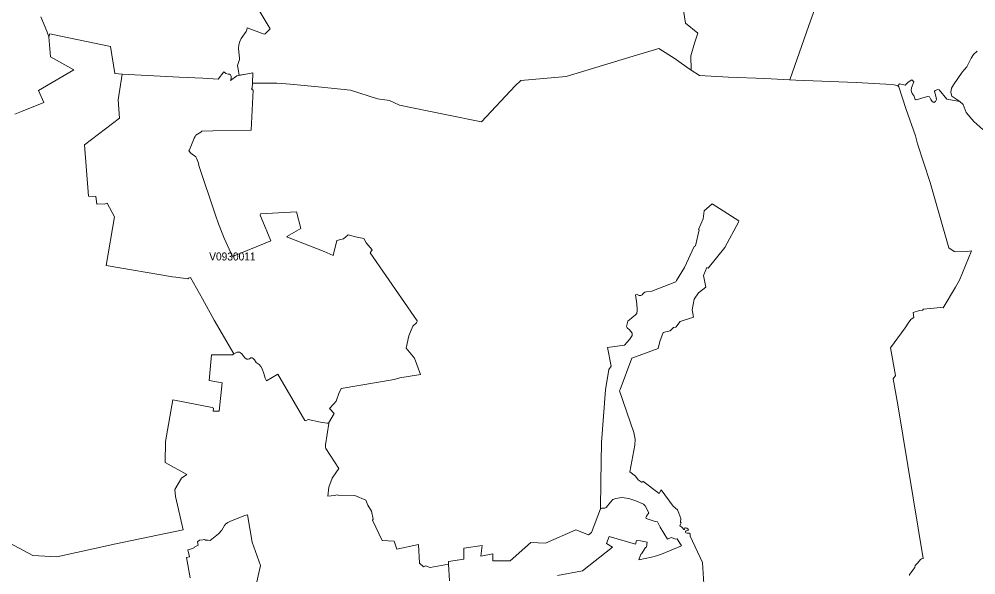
# Model space of a CAD drawing. Extents: x 369010 to 735936, y 6377141 to 6616555.
# Drawn here: x 561271 to 573220, y 6503712 to 6510651 of the extents above; entities that cross this region are included whole.
import ezdxf
from ezdxf.enums import TextEntityAlignment as Align

# ---------------------------------------------------------------- set-up
doc = ezdxf.new("R2010")
doc.units = 0
doc.header["$LTSCALE"] = 40
doc.layers.add('3', color=7, linetype='Continuous', lineweight=13)
doc.layers.add('4', color=7, linetype='Continuous')

msp = doc.modelspace()

# ---------------------------------------------------------------- linework, layer by layer
at = {"layer": '3'}
for points in [[(564229.45, 6510820.72), (564407.37, 6510531.09), (564342.16, 6510465.71), (564331.07, 6510464.88), (564131.31, 6510538.86), (564119.39, 6510540.69), (564114.26, 6510516.03), (564108.3, 6510498.15), (564043.1, 6510408.12), (564028.2, 6510373.53), (564014.63, 6510331.98), (564012.15, 6510286.97), (564012.97, 6510243.61), (564022.24, 6510164.66), (564022.57, 6510145.3), (563996.26, 6510073.96), (564009, 6510000.81), (564019.43, 6509950), (564127.83, 6509969.53), (564188.57, 6509980.12), (564183.61, 6509852.19), (564487.31, 6509851.2), (564655.46, 6509841.1), (565046.38, 6509800.55), (565408.01, 6509764.64), (565747.62, 6509654.41), (565897.24, 6509635.05), (566020.21, 6509575.96), (566590.37, 6509462.26), (567044.51, 6509370.24), (567467.87, 6509816.77), (567538.21, 6509884.13), (568102.08, 6509936.76), (568941.02, 6510188.33), (569261.77, 6510283.82), (569466, 6510155.06), (569511.84, 6510121.46), (569608, 6510052.12), (569665.76, 6510015.38), (569658.65, 6510192.96), (569707.64, 6510349.2), (569747.19, 6510477.63), (569591.62, 6510601.43), (569538.49, 6510952.29)], [(569538.49, 6510952.29), (569591.62, 6510601.43), (569747.19, 6510477.63), (569707.64, 6510349.2), (569658.65, 6510192.96), (569665.76, 6510015.38), (569768.38, 6509946.86), (570130.66, 6509928.49), (570583.32, 6509910.28), (570895.95, 6509892.9), (571132.13, 6510570.48), (571209.42, 6510779.01)], [(563918.31, 6509937.59), (563918.31, 6509909.62), (563910.36, 6509885.62), (563989.14, 6509944.54), (564019.43, 6509950), (564009, 6510000.81), (563996.26, 6510073.96), (564022.57, 6510145.3), (564022.24, 6510164.66), (564012.97, 6510243.61), (564012.15, 6510286.97), (564014.63, 6510331.98), (564028.2, 6510373.53), (564043.1, 6510408.12), (564108.3, 6510498.15), (564114.26, 6510516.03), (564119.39, 6510540.69), (564131.31, 6510538.86), (564331.07, 6510464.88), (564342.16, 6510465.71), (564407.37, 6510531.09), (564229.45, 6510820.72)], [(571209.42, 6510779.01), (571132.13, 6510570.48)], [(561218.11, 6509465.07), (561301.52, 6509496.52), (561581.22, 6509608.57), (561514.36, 6509759.34), (561953.28, 6510019.51), (561661.99, 6510179.89), (561640.97, 6510431.29), (561616.48, 6510502.29), (561543.49, 6510681.36)], [(561543.49, 6510681.36), (561616.48, 6510502.29), (561640.97, 6510431.29), (561654.54, 6510467.86), (561792.74, 6510439.4), (562412.05, 6510308.65), (562467, 6509973.5), (562555.71, 6509964.9), (563268.87, 6509928.16), (563565.12, 6509914.09), (563756.77, 6509902.67), (563828.6, 6509994.03), (563854.42, 6509973.5), (563880.41, 6509964.57), (563898.28, 6509963.57), (563911.35, 6509957.61), (563918.31, 6509937.59)], [(571132.13, 6510570.48), (570895.95, 6509892.9), (570971.92, 6509888.6), (571723.64, 6509858.15), (572097.18, 6509839.28), (572199.46, 6509832.66), (572245.14, 6509820.41), (572266.16, 6509842.59), (572337.16, 6509828.19), (572374.4, 6509863.77), (572418.76, 6509894.23), (572444.74, 6509868.24), (572416.44, 6509795.42), (572413.63, 6509760.66), (572423.39, 6509724.59), (572448.88, 6509687.35), (572459.47, 6509654.58), (572474.37, 6509645.14), (572616.53, 6509685.03), (572642.02, 6509680.73), (572658.08, 6509646.3), (572674.79, 6509623.46), (572695.31, 6509611.88), (572717.49, 6509623.96), (572726.43, 6509647.96), (572721.46, 6509687.35), (572704.25, 6509746.1), (572712.53, 6509760), (572743.64, 6509771.75), (572759.69, 6509768.44), (572856.35, 6509650.6), (573018.71, 6509621.81), (572968.23, 6509654.25), (572918.74, 6509690.33), (572906.17, 6509737), (572916.92, 6509787.48), (572939.43, 6509830.67), (573050.15, 6509988.23), (573108.41, 6510055.43), (573163.19, 6510165.16), (573190.17, 6510211.17), (573234.36, 6510249.73)], [(561024.63, 6504174.08), (561441.04, 6503955.61), (561742.59, 6503938.57), (562477.76, 6504099.1), (563318.35, 6504275.37), (563224.18, 6504691.44), (563213.76, 6504778.17), (563297.83, 6504918.02), (563366.02, 6504965.02), (563096.08, 6505116.29), (563097.74, 6505375.64), (563190.58, 6505898.46), (563683.62, 6505803.96), (563699.84, 6505791.88), (563693.39, 6505756.63), (563769.35, 6505754.81), (563807.58, 6506110.81), (563643.9, 6506139.77), (563674.52, 6506459.52), (563934.03, 6506461.51), (563953.39, 6506471.94), (563706.63, 6506892.65), (563562.8, 6507159.77), (563411.04, 6507423.25), (563385.22, 6507417.79), (563376.11, 6507408.85), (563228.82, 6507430.53), (563187.77, 6507432.69), (562358.43, 6507573.03), (562461.37, 6508182.42), (562370.68, 6508355.04), (562332.61, 6508341.3), (562252.18, 6508344.78), (562240.76, 6508340.48), (562230.16, 6508435.14), (562137.98, 6508440.44), (562086.34, 6509079.62), (562526.25, 6509415.26), (562506.89, 6509643.82), (562555.71, 6509964.9), (562467, 6509973.5), (562412.05, 6510308.65), (561792.74, 6510439.4)], [(561640.97, 6510431.29), (561661.99, 6510179.89), (561953.28, 6510019.51), (561514.36, 6509759.34), (561581.22, 6509608.57), (561301.52, 6509496.52), (561218.11, 6509465.07)], [(561792.74, 6510439.4), (561654.54, 6510467.86), (561640.97, 6510431.29)], [(572335.34, 6506797.15), (572382.01, 6506866.83), (572413.29, 6506904.73), (572446.06, 6506924.92), (572435.64, 6506987.81), (572516.57, 6507011.31), (572554.8, 6507016.61), (572563.9, 6507028.53), (572779.39, 6507049.38), (572810.84, 6507048.05), (572966.74, 6507303.1), (573015.23, 6507392.63), (573167.17, 6507757.57), (573109.57, 6507751.78), (572970.55, 6507746.48), (572950.19, 6507750.45), (572882.83, 6507796.3), (572650.96, 6508609.92), (572491.08, 6509093.52), (572464.27, 6509194.31), (572346.43, 6509534.26), (572255.9, 6509805.52), (572245.14, 6509820.41), (572199.46, 6509832.66), (572097.18, 6509839.28), (571723.64, 6509858.15), (570971.92, 6509888.6), (570583.32, 6509910.28), (570130.66, 6509928.49), (569768.38, 6509946.86), (569665.76, 6510015.38), (569608, 6510052.12), (569511.84, 6510121.46), (569466, 6510155.06), (569261.77, 6510283.82), (568941.02, 6510188.33), (568102.08, 6509936.76), (567538.21, 6509884.13), (567467.87, 6509816.77), (567044.51, 6509370.24), (566590.37, 6509462.26), (566020.21, 6509575.96), (565897.24, 6509635.05), (565747.62, 6509654.41), (565408.01, 6509764.64), (565046.38, 6509800.55), (564655.46, 6509841.1), (564487.31, 6509851.2), (564183.61, 6509852.19)], [(573234.36, 6510249.73), (573190.17, 6510211.17), (573163.19, 6510165.16), (573108.41, 6510055.43), (573050.15, 6509988.23), (572939.43, 6509830.67), (572916.92, 6509787.48), (572906.17, 6509737), (572918.74, 6509690.33), (572968.23, 6509654.25), (573018.71, 6509621.81)], [(562555.71, 6509964.9), (562506.89, 6509643.82), (562526.25, 6509415.26), (562086.34, 6509079.62), (562137.98, 6508440.44), (562230.16, 6508435.14), (562240.76, 6508340.48), (562252.18, 6508344.78), (562332.61, 6508341.3), (562370.68, 6508355.04), (562461.37, 6508182.42), (562358.43, 6507573.03), (563187.77, 6507432.69), (563228.82, 6507430.53), (563376.11, 6507408.85), (563385.22, 6507417.79), (563411.04, 6507423.25), (563562.8, 6507159.77), (563706.63, 6506892.65), (563953.39, 6506471.94), (563962.16, 6506476.07), (563992.45, 6506494.11), (564021.08, 6506492.13), (564036.81, 6506484.84), (564053.69, 6506470.28), (564073.22, 6506443.47), (564094.07, 6506417.98), (564114.59, 6506405.4), (564132.47, 6506404.08), (564149.85, 6506410.37), (564164.08, 6506420.3), (564180.46, 6506422.12), (564195.69, 6506415.66), (564212.08, 6506397.46), (564233.26, 6506363.53), (564266.86, 6506339.37), (564290.69, 6506313.71), (564305.09, 6506286.07), (564324.95, 6506225.5), (564345.14, 6506167.57), (564362.02, 6506133.31), (564503.36, 6506218.55), (564839, 6505640.94), (564849.76, 6505635.15), (564880.05, 6505651.7), (565035.29, 6505620.75), (565117.05, 6505608), (565134.26, 6505607.67), (565204.27, 6505728.82), (565146.18, 6505788.4), (565201.62, 6505847.16), (565229.43, 6505881.58), (565235.88, 6505892.67), (565265.18, 6505975.09), (565293.97, 6506039.14), (565953.84, 6506149.7), (566025.83, 6506170.72), (566282.03, 6506215.9), (566207.89, 6506419.8), (566105.61, 6506544.76), (566138.71, 6506696.36), (566188.36, 6506816.68), (566235.36, 6506860.54), (566241.98, 6506874.28), (566241.32, 6506883.38), (565653.78, 6507731.09), (565679.27, 6507769.65), (565604.46, 6507856.04), (565575.17, 6507910.33), (565494.73, 6507930.69), (565472.22, 6507933.34), (565381.36, 6507956.84), (565322.44, 6507908.84), (565237.37, 6507885.84), (565191.86, 6507701.46), (565080.81, 6507748.63), (564622.69, 6507929.53), (564615.57, 6507937.8), (564790.84, 6508034.95), (564733.91, 6508246.3), (564283.41, 6508219.82), (564282.75, 6508204.27), (564294.17, 6508175.14), (564415.98, 6507884.35), (563934.36, 6507687.89), (563833.4, 6507916.95), (563762.4, 6508096.69), (563724.5, 6508202.61), (563514.48, 6508823.42), (563512.49, 6508851.55), (563486.51, 6508915.77), (563477.07, 6508930), (563414.68, 6508977), (563391.18, 6509007.95), (563400.28, 6509019.7), (563455.23, 6509163.36), (563467.31, 6509187.03), (563479.39, 6509204.08), (563499.58, 6509216.65), (563538.64, 6509238.83)], [(563538.64, 6509238.83), (563553.2, 6509250.58), (563689.58, 6509254.88), (564170.04, 6509263.33), (564193.21, 6509765.13), (564174.34, 6509777.88), (564179.31, 6509787.97), (564183.61, 6509852.19), (564188.57, 6509980.12), (564127.83, 6509969.53), (563989.14, 6509944.54), (563910.36, 6509885.62), (563918.31, 6509909.62), (563918.31, 6509937.59), (563911.35, 6509957.61), (563898.28, 6509963.57), (563880.41, 6509964.57), (563854.42, 6509973.5), (563828.6, 6509994.03), (563756.77, 6509902.67), (563565.12, 6509914.09), (563268.87, 6509928.16), (562555.71, 6509964.9)], [(572423.39, 6509724.59), (572413.63, 6509760.66), (572416.44, 6509795.42), (572444.74, 6509868.24), (572418.76, 6509894.23), (572374.4, 6509863.77), (572337.16, 6509828.19), (572266.16, 6509842.59), (572245.14, 6509820.41)], [(564183.61, 6509852.19), (564179.31, 6509787.97), (564174.34, 6509777.88), (564193.21, 6509765.13), (564170.04, 6509263.33), (563689.58, 6509254.88), (563553.2, 6509250.58), (563538.64, 6509238.83), (563499.58, 6509216.65), (563479.39, 6509204.08), (563467.31, 6509187.03), (563455.23, 6509163.36), (563400.28, 6509019.7), (563391.18, 6509007.95), (563414.68, 6508977), (563477.07, 6508930), (563486.51, 6508915.77), (563512.49, 6508851.55), (563514.48, 6508823.42), (563724.5, 6508202.61), (563762.4, 6508096.69), (563833.4, 6507916.95), (563934.36, 6507687.89), (564415.98, 6507884.35), (564294.17, 6508175.14), (564282.75, 6508204.27), (564283.41, 6508219.82), (564733.91, 6508246.3), (564790.84, 6508034.95), (564615.57, 6507937.8), (564622.69, 6507929.53), (565080.81, 6507748.63), (565191.86, 6507701.46), (565237.37, 6507885.84), (565322.44, 6507908.84), (565381.36, 6507956.84), (565472.22, 6507933.34), (565494.73, 6507930.69), (565575.17, 6507910.33), (565604.46, 6507856.04), (565679.27, 6507769.65), (565653.78, 6507731.09), (566241.32, 6506883.38), (566241.98, 6506874.28), (566235.36, 6506860.54), (566188.36, 6506816.68), (566138.71, 6506696.36), (566105.61, 6506544.76), (566207.89, 6506419.8), (566282.03, 6506215.9), (566025.83, 6506170.72), (565953.84, 6506149.7), (565293.97, 6506039.14), (565265.18, 6505975.09), (565235.88, 6505892.67), (565229.43, 6505881.58), (565201.62, 6505847.16), (565146.18, 6505788.4), (565204.27, 6505728.82), (565134.26, 6505607.67), (565136.75, 6505601.05), (565095.2, 6505333.76), (565095.2, 6505307.61), (565102.32, 6505289.41), (565264.35, 6505038.67), (565179.61, 6504917.52), (565138.73, 6504805.97), (565127.81, 6504693.1), (565211.22, 6504703.03), (565243.17, 6504712.96), (565256.9, 6504708.99), (565462.46, 6504702.37), (565599.33, 6504642.78), (565624.98, 6504581.88), (565670.5, 6504508.23), (565691.35, 6504405.78), (565685.56, 6504393.37), (565803.23, 6504140.65), (565956.32, 6504134.19), (565988.93, 6504035.05), (566259.03, 6504090.17), (566269.95, 6503859.45), (566320.76, 6503810.63), (566345.59, 6503824.86), (566404.01, 6503805.83), (566635.05, 6503844.72), (566633.4, 6503877), (566825.55, 6503909.6), (566825.22, 6504044.65), (567052.29, 6504078.75), (567035.74, 6503946.01), (567185.52, 6503973.49), (567186.18, 6503887.42), (567403.32, 6503885.44), (567659.69, 6504114.83), (567846.87, 6504109.7), (568222.07, 6504276.19), (568381.62, 6504213.47), (568418.03, 6504241.6), (568530.41, 6504535.37)], [(572245.14, 6509820.41), (572255.9, 6509805.52), (572346.43, 6509534.26), (572464.27, 6509194.31), (572491.08, 6509093.52), (572650.96, 6508609.92), (572882.83, 6507796.3), (572950.19, 6507750.45), (572970.55, 6507746.48), (573109.57, 6507751.78), (573167.17, 6507757.57), (573015.23, 6507392.63), (572966.74, 6507303.1), (572810.84, 6507048.05), (572779.39, 6507049.38), (572563.9, 6507028.53), (572554.8, 6507016.61), (572516.57, 6507011.31), (572435.64, 6506987.81), (572446.06, 6506924.92), (572413.29, 6506904.73), (572382.01, 6506866.83), (572335.34, 6506797.15), (572154.45, 6506544.92), (572216.01, 6506202.33), (572187.38, 6506160.46), (572244.32, 6505835.41), (572561.26, 6503915.23), (572542.39, 6503911.42), (572527.33, 6503902.15), (572491.91, 6503859.79), (572463.94, 6503830.33), (572458.97, 6503804.51), (572389.13, 6503714.8), (572389.13, 6503705.04)], [(573307.68, 6509271.27), (573195.47, 6509374.54), (573100.63, 6509483.78), (573060.25, 6509585.73), (573018.71, 6509621.81), (572856.35, 6509650.6), (572759.69, 6509768.44), (572743.64, 6509771.75), (572712.53, 6509760), (572704.25, 6509746.1), (572721.46, 6509687.35), (572726.43, 6509647.96), (572717.49, 6509623.96), (572695.31, 6509611.88), (572674.79, 6509623.46), (572658.08, 6509646.3), (572642.02, 6509680.73), (572616.53, 6509685.03), (572474.37, 6509645.14), (572459.47, 6509654.58), (572448.88, 6509687.35), (572423.39, 6509724.59)], [(573018.71, 6509621.81), (573060.25, 6509585.73), (573100.63, 6509483.78), (573195.47, 6509374.54), (573307.68, 6509271.27)], [(568530.41, 6504535.37), (568535.87, 6504873.17), (568545.14, 6505363.89), (568593.79, 6506021.43), (568635.33, 6506276.31), (568663.31, 6506316.86), (568619.12, 6506549.56), (568832.45, 6506580.84), (568895.84, 6506651.51), (568927.95, 6506700), (568925.79, 6506730.12), (568894.35, 6506770.17), (568864.23, 6506796.32), (568857.77, 6506812.05), (568874.82, 6506878.74), (568894.35, 6506898.27), (568922.48, 6506921.28), (568970.98, 6506957.69), (568984.71, 6506977.38), (568990.67, 6507011.31), (568991.33, 6507024.39), (568986.04, 6507096.38), (568969.49, 6507206.94), (568996.3, 6507213.56), (569003.58, 6507206.28), (569014.01, 6507202.3), (569034.86, 6507201.15), (569051.91, 6507209.59), (569070.28, 6507228.62), (569087.33, 6507241.69), (569104.21, 6507246.82), (569173.39, 6507256.09), (569471.3, 6507373.1), (569480.56, 6507389.49), (569579.7, 6507550.86), (569701.02, 6507811.52), (569718.06, 6507822.61), (569765.4, 6508021.55), (569756.79, 6508024.86), (569812.23, 6508158.92), (569828.62, 6508256.4), (569925.6, 6508346.93), (570260.58, 6508132.93), (570255.95, 6508117.21), (570085.98, 6507801.43), (569878.27, 6507542.75), (569869.17, 6507545.39), (569860.06, 6507550.52), (569820.18, 6507448.57), (569846.82, 6507303.1), (569756.62, 6507232.43), (569701.51, 6507152.98), (569678.34, 6507022.24), (569691.42, 6506929.39), (569526.24, 6506876.92), (569473.94, 6506806.92), (569443.16, 6506802.45), (569402.61, 6506761.07), (569313.24, 6506737.07), (569270.87, 6506624.36), (569250.68, 6506540.62), (568924.64, 6506417.32), (568778.66, 6506028.05), (568768.23, 6506011.67), (568950.12, 6505488.51), (568963.86, 6505406.75), (568961.38, 6505332.94), (568896.67, 6504999.61), (568969.32, 6504946.48), (569003.42, 6504898.49), (569053.23, 6504867.04), (569061.01, 6504880.12), (569266.57, 6504726.36), (569289.41, 6504772.21), (569438.86, 6504571.29), (569491.82, 6504525.61), (569512.18, 6504483.07), (569535.01, 6504417.04), (569532.37, 6504371.36), (569537.66, 6504360.77), (569529.22, 6504345.71), (569522.6, 6504324.85), (569546.1, 6504307.8), (569555.54, 6504299.7), (569573.08, 6504276.69), (569579.7, 6504279.34), (569585.49, 6504300.36), (569594.1, 6504301.02), (569611.81, 6504295.72), (569627.37, 6504283.97), (569632, 6504274.21), (569624.88, 6504268.25), (569601.22, 6504261.13), (569595.42, 6504255.17), (569594.1, 6504246.73), (569597.41, 6504236.8), (569615.62, 6504234.16), (569639.12, 6504234.16), (569649.71, 6504222.4), (569651.69, 6504194.93)], [(569821.83, 6503599.78), (569804.62, 6503866.74), (569651.69, 6504194.93), (569649.71, 6504222.4), (569639.12, 6504234.16), (569615.62, 6504234.16), (569597.41, 6504236.8), (569594.1, 6504246.73), (569595.42, 6504255.17), (569601.22, 6504261.13), (569624.88, 6504268.25), (569632, 6504274.21), (569627.37, 6504283.97), (569611.81, 6504295.72), (569594.1, 6504301.02), (569585.49, 6504300.36), (569579.7, 6504279.34), (569573.08, 6504276.69), (569555.54, 6504299.7), (569546.1, 6504307.8), (569522.6, 6504324.85), (569529.22, 6504345.71), (569537.66, 6504360.77), (569532.37, 6504371.36), (569535.01, 6504417.04), (569512.18, 6504483.07), (569491.82, 6504525.61), (569438.86, 6504571.29), (569289.41, 6504772.21), (569266.57, 6504726.36), (569061.01, 6504880.12), (569053.23, 6504867.04), (569003.42, 6504898.49), (568969.32, 6504946.48), (568896.67, 6504999.61), (568961.38, 6505332.94), (568963.86, 6505406.75), (568950.12, 6505488.51), (568768.23, 6506011.67), (568778.66, 6506028.05), (568924.64, 6506417.32), (569250.68, 6506540.62), (569270.87, 6506624.36), (569313.24, 6506737.07), (569402.61, 6506761.07), (569443.16, 6506802.45), (569473.94, 6506806.92), (569526.24, 6506876.92), (569691.42, 6506929.39), (569678.34, 6507022.24), (569701.51, 6507152.98), (569756.62, 6507232.43), (569846.82, 6507303.1), (569820.18, 6507448.57), (569860.06, 6507550.52), (569869.17, 6507545.39), (569878.27, 6507542.75), (570085.98, 6507801.43), (570255.95, 6508117.21), (570260.58, 6508132.93), (569925.6, 6508346.93), (569828.62, 6508256.4), (569812.23, 6508158.92), (569756.79, 6508024.86), (569765.4, 6508021.55), (569718.06, 6507822.61), (569701.02, 6507811.52), (569579.7, 6507550.86), (569480.56, 6507389.49), (569471.3, 6507373.1), (569173.39, 6507256.09), (569104.21, 6507246.82), (569087.33, 6507241.69), (569070.28, 6507228.62), (569051.91, 6507209.59), (569034.86, 6507201.15), (569014.01, 6507202.3), (569003.58, 6507206.28), (568996.3, 6507213.56), (568969.49, 6507206.94)], [(568969.49, 6507206.94), (568986.04, 6507096.38), (568991.33, 6507024.39), (568990.67, 6507011.31), (568984.71, 6506977.38), (568970.98, 6506957.69), (568922.48, 6506921.28), (568894.35, 6506898.27), (568874.82, 6506878.74), (568857.77, 6506812.05), (568864.23, 6506796.32), (568894.35, 6506770.17), (568925.79, 6506730.12), (568927.95, 6506700), (568895.84, 6506651.51), (568832.45, 6506580.84), (568619.12, 6506549.56), (568663.31, 6506316.86), (568635.33, 6506276.31), (568593.79, 6506021.43), (568545.14, 6505363.89), (568535.87, 6504873.17), (568530.41, 6504535.37), (568547.45, 6504544.48), (568584.53, 6504544.48), (568601.57, 6504553.08), (568655.03, 6504620.61), (568686.97, 6504651.89), (568722.89, 6504667.44), (568773.7, 6504674.73), (568799.35, 6504679.2), (568885.41, 6504665.62), (568973.29, 6504634.84), (569068.29, 6504596.61), (569089.15, 6504575.09), (569137.31, 6504486.38), (569105.53, 6504445.67), (569098.42, 6504426.8), (569101.06, 6504414.39), (569177.36, 6504392.21), (569200.03, 6504383.11), (569244.39, 6504373.01), (569277.66, 6504307.8), (569368.68, 6504159.18), (569414.2, 6504180.04), (569471.63, 6504158.52), (569488.18, 6504161.83), (569542.96, 6504076.26), (569293.05, 6503970.34), (569231.81, 6503950.81), (569167.26, 6503932.61), (569012.02, 6503898.35), (569033.54, 6503970.67), (569043.3, 6503972.66), (569094.94, 6504054.91), (569106.52, 6504059.55), (569115.13, 6504120.79), (569030.39, 6504135.85), (568979.42, 6504140.81), (568967.67, 6504094.47), (568640.96, 6504191.95), (568608.03, 6504104.07), (568682.34, 6504058.39), (568306.48, 6503762.3), (567995.66, 6503704.21)], [(572389.13, 6503705.04), (572389.13, 6503714.8), (572458.97, 6503804.51), (572463.94, 6503830.33), (572491.91, 6503859.79), (572527.33, 6503902.15), (572542.39, 6503911.42), (572561.26, 6503915.23), (572244.32, 6505835.41), (572187.38, 6506160.46), (572216.01, 6506202.33), (572154.45, 6506544.92), (572335.34, 6506797.15)], [(563953.39, 6506471.94), (563934.03, 6506461.51), (563674.52, 6506459.52), (563643.9, 6506139.77), (563807.58, 6506110.81), (563769.35, 6505754.81), (563693.39, 6505756.63), (563699.84, 6505791.88), (563683.62, 6505803.96), (563190.58, 6505898.46), (563097.74, 6505375.64), (563096.08, 6505116.29), (563366.02, 6504965.02), (563297.83, 6504918.02), (563213.76, 6504778.17), (563224.18, 6504691.44), (563318.35, 6504275.37), (562477.76, 6504099.1), (561742.59, 6503938.57), (561441.04, 6503955.61), (561024.63, 6504174.08)], [(564094.07, 6506417.98), (564073.22, 6506443.47), (564053.69, 6506470.28), (564036.81, 6506484.84), (564021.08, 6506492.13), (563992.45, 6506494.11), (563962.16, 6506476.07), (563953.39, 6506471.94)], [(566646.47, 6503636.69), (566635.05, 6503844.72), (566404.01, 6503805.83), (566345.59, 6503824.86), (566320.76, 6503810.63), (566269.95, 6503859.45), (566259.03, 6504090.17), (565988.93, 6504035.05), (565956.32, 6504134.19), (565803.23, 6504140.65), (565685.56, 6504393.37), (565691.35, 6504405.78), (565670.5, 6504508.23), (565624.98, 6504581.88), (565599.33, 6504642.78), (565462.46, 6504702.37), (565256.9, 6504708.99), (565243.17, 6504712.96), (565211.22, 6504703.03), (565127.81, 6504693.1), (565138.73, 6504805.97), (565179.61, 6504917.52), (565264.35, 6505038.67), (565102.32, 6505289.41), (565095.2, 6505307.61), (565095.2, 6505333.76), (565136.75, 6505601.05), (565134.26, 6505607.67), (565117.05, 6505608), (565035.29, 6505620.75), (564880.05, 6505651.7), (564849.76, 6505635.15), (564839, 6505640.94), (564503.36, 6506218.55), (564362.02, 6506133.31), (564345.14, 6506167.57), (564324.95, 6506225.5), (564305.09, 6506286.07), (564290.69, 6506313.71), (564266.86, 6506339.37), (564233.26, 6506363.53), (564212.08, 6506397.46), (564195.69, 6506415.66), (564180.46, 6506422.12), (564164.08, 6506420.3), (564149.85, 6506410.37), (564132.47, 6506404.08), (564114.59, 6506405.4), (564094.07, 6506417.98)], [(568640.96, 6504191.95), (568967.67, 6504094.47), (568979.42, 6504140.81), (569030.39, 6504135.85), (569115.13, 6504120.79), (569106.52, 6504059.55), (569094.94, 6504054.91), (569043.3, 6503972.66), (569033.54, 6503970.67), (569012.02, 6503898.35), (569167.26, 6503932.61), (569231.81, 6503950.81), (569293.05, 6503970.34), (569542.96, 6504076.26), (569488.18, 6504161.83), (569471.63, 6504158.52), (569414.2, 6504180.04), (569368.68, 6504159.18), (569277.66, 6504307.8), (569244.39, 6504373.01), (569200.03, 6504383.11), (569177.36, 6504392.21), (569101.06, 6504414.39), (569098.42, 6504426.8), (569105.53, 6504445.67), (569137.31, 6504486.38), (569089.15, 6504575.09), (569068.29, 6504596.61), (568973.29, 6504634.84), (568885.41, 6504665.62), (568799.35, 6504679.2), (568773.7, 6504674.73), (568722.89, 6504667.44), (568686.97, 6504651.89), (568655.03, 6504620.61), (568601.57, 6504553.08), (568584.53, 6504544.48), (568547.45, 6504544.48), (568530.41, 6504535.37)], [(568530.41, 6504535.37), (568418.03, 6504241.6), (568381.62, 6504213.47), (568222.07, 6504276.19), (567846.87, 6504109.7), (567659.69, 6504114.83), (567403.32, 6503885.44), (567186.18, 6503887.42), (567185.52, 6503973.49), (567035.74, 6503946.01), (567052.29, 6504078.75), (566825.22, 6504044.65), (566825.55, 6503909.6), (566633.4, 6503877), (566635.05, 6503844.72), (566646.47, 6503636.69)], [(563408.55, 6503674.92), (563360.23, 6503926.98), (563397.3, 6503935.75), (563376.45, 6504024.96), (563422.29, 6504038.2), (563450.92, 6504048.29), (563460.69, 6504052.93), (563463.34, 6504064.02), (563507.52, 6504083.22), (563497.76, 6504123.27), (563522.25, 6504143.46), (563564.95, 6504151.4), (563584.15, 6504153.06), (563596.9, 6504146.6), (563633.64, 6504146.27), (563654.82, 6504140.98), (563759.75, 6504226.38), (563802.45, 6504271.06), (563835.72, 6504329.82), (563847.47, 6504344.22), (563877.76, 6504366.06), (563909.7, 6504383.61), (564089.77, 6504451.79), (564123.7, 6504461.89), (564181.29, 6504118.8), (564287.05, 6503829.17), (564227.96, 6503572.64)], [(564227.96, 6503572.64), (564287.05, 6503829.17), (564181.29, 6504118.8), (564123.7, 6504461.89), (564089.77, 6504451.79), (563909.7, 6504383.61), (563877.76, 6504366.06), (563847.47, 6504344.22), (563835.72, 6504329.82), (563802.45, 6504271.06), (563759.75, 6504226.38), (563654.82, 6504140.98), (563633.64, 6504146.27), (563596.9, 6504146.6), (563584.15, 6504153.06), (563564.95, 6504151.4), (563522.25, 6504143.46), (563497.76, 6504123.27), (563507.52, 6504083.22), (563463.34, 6504064.02), (563460.69, 6504052.93), (563450.92, 6504048.29), (563422.29, 6504038.2), (563376.45, 6504024.96), (563397.3, 6503935.75), (563360.23, 6503926.98), (563408.55, 6503674.92)], [(567995.66, 6503704.21), (568306.48, 6503762.3), (568682.34, 6504058.39), (568608.03, 6504104.07), (568640.96, 6504191.95)], [(569651.69, 6504194.93), (569804.62, 6503866.74), (569821.83, 6503599.78)]]:
    msp.add_lwpolyline(points, dxfattribs=at)

# ---------------------------------------------------------------- texts
at = {"layer": '4', "width": 0.95}
msp.add_text('V0930011', height=100, dxfattribs=at).set_placement((563934.36, 6507637.89), align=Align.CENTER)

doc.saveas('drawing.dxf')
